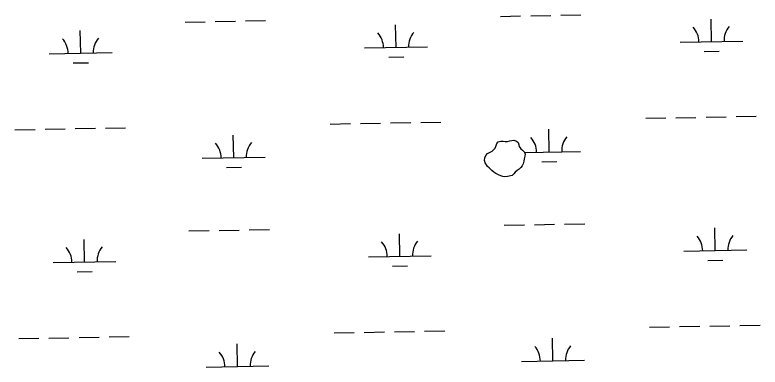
# Model space of a CAD drawing. Extents: x 3925854 to 3964121, y 224593 to 250589.
# Drawn here: x 3939085 to 3940271, y 233887 to 234447 of the extents above; entities that cross this region are included whole.
import ezdxf

# ---------------------------------------------------------------- set-up
doc = ezdxf.new("R2010")
doc.units = 0
doc.layers.add('V-TOPO-SHOR', color=7, linetype='Continuous')
doc.layers.add('V-WETL-SWMP', color=7, linetype='Continuous')

msp = doc.modelspace()

# ---------------------------------------------------------------- linework, layer by layer
at = {"layer": 'V-TOPO-SHOR'}
msp.add_lwpolyline([(3939868.805, 234189.931), (3939864.793, 234189.571), (3939861.483, 234190.306), (3939858.043, 234191.318), (3939854.743, 234192.743), (3939850.489, 234195.012), (3939847.198, 234196.991), (3939844.053, 234199.52), (3939841.869, 234201.621), (3939839.547, 234203.587), (3939837.227, 234205.83), (3939835.189, 234208.482), (3939833.299, 234211.824), (3939832.379, 234215.431), (3939832.572, 234219.576), (3939834.421, 234223.557), (3939836.809, 234226.429), (3939841.398, 234228.579), (3939844.466, 234230.613), (3939847.121, 234232.788), (3939848.949, 234235.251), (3939850.805, 234239.651), (3939851.954, 234242.815), (3939854.059, 234245.274), (3939858.077, 234246.051), (3939861.817, 234246.552), (3939865.124, 234245.956), (3939868.858, 234246.044), (3939872.462, 234246.827), (3939875.926, 234247.472), (3939878.973, 234247.984), (3939883.098, 234246.409), (3939885.555, 234244.027), (3939886.616, 234240.695), (3939887.405, 234237.643), (3939890.124, 234234.291), (3939892.861, 234232.181), (3939895.857, 234228.825), (3939896.92, 234225.495), (3939896.461, 234222.183), (3939895.578, 234218.185), (3939894.839, 234214.603), (3939893.954, 234210.469), (3939892.387, 234206.895), (3939890.28, 234204.298), (3939887.204, 234201.711), (3939883.999, 234199.682), (3939880.781, 234196.821), (3939878.672, 234194.085), (3939876.016, 234191.77), (3939868.805, 234189.931)], dxfattribs=at)
at = {"layer": 'V-WETL-SWMP'}
for p, q in [((3939857.711, 234445.062), (3939889.706, 234445.644)), ((3939905.703, 234445.934), (3939937.698, 234446.516)), ((3939953.695, 234446.807), (3939985.69, 234447.389)), ((3939355.886, 234435.937), (3939387.881, 234436.519)), ((3939403.878, 234436.81), (3939435.873, 234437.391)), ((3939451.87, 234437.682), (3939483.865, 234438.264)), ((3939691.519, 234395.602), (3939690.864, 234431.596)), ((3940193.344, 234404.727), (3940192.689, 234440.721)), ((3939189.694, 234386.477), (3939189.039, 234422.472)), ((3939641.527, 234394.693), (3939741.511, 234396.511)), ((3940143.352, 234403.818), (3940243.336, 234405.636)), ((3939139.702, 234385.568), (3939239.686, 234387.386)), ((3940181.626, 234389.08), (3940205.623, 234389.517)), ((3939177.976, 234370.831), (3939201.972, 234371.267)), ((3939679.801, 234379.956), (3939703.797, 234380.392)), ((3939730.852, 234276.227), (3939762.846, 234276.808)), ((3940088.701, 234282.733), (3940120.695, 234283.315)), ((3940136.693, 234283.606), (3940168.687, 234284.188)), ((3940184.685, 234284.479), (3940216.679, 234285.06)), ((3940232.677, 234285.351), (3940264.671, 234285.933)), ((3939085.05, 234264.484), (3939117.045, 234265.066)), ((3939133.042, 234265.357), (3939165.037, 234265.938)), ((3939181.035, 234266.229), (3939213.029, 234266.811)), ((3939229.027, 234267.102), (3939261.021, 234267.684)), ((3939586.875, 234273.609), (3939618.87, 234274.19)), ((3939634.868, 234274.481), (3939666.862, 234275.063)), ((3939682.86, 234275.354), (3939714.854, 234275.936)), ((3939935.057, 234229.189), (3939934.402, 234265.183)), ((3939433.232, 234220.065), (3939432.577, 234256.059)), ((3939850.805, 234239.65), (3939851.953, 234242.814)), ((3939851.953, 234242.814), (3939854.059, 234245.274)), ((3939854.059, 234245.274), (3939858.077, 234246.05)), ((3939858.077, 234246.05), (3939861.816, 234246.553)), ((3939861.816, 234246.553), (3939865.125, 234245.956)), ((3939865.125, 234245.956), (3939868.858, 234246.045)), ((3939868.858, 234246.045), (3939872.462, 234246.826)), ((3939872.462, 234246.826), (3939875.925, 234247.472)), ((3939875.925, 234247.472), (3939878.973, 234247.984)), ((3939878.973, 234247.984), (3939883.098, 234246.409)), ((3939883.098, 234246.409), (3939885.555, 234244.027)), ((3939885.555, 234244.027), (3939886.616, 234240.696)), ((3939841.398, 234228.58), (3939844.466, 234230.612)), ((3939844.466, 234230.612), (3939847.121, 234232.788)), ((3939847.121, 234232.788), (3939848.95, 234235.252)), ((3939848.95, 234235.252), (3939850.805, 234239.65)), ((3939886.616, 234240.696), (3939887.405, 234237.644)), ((3939887.405, 234237.644), (3939890.125, 234234.291)), ((3939890.125, 234234.291), (3939892.861, 234232.182)), ((3939892.861, 234232.182), (3939895.857, 234228.825)), ((3939895.967, 234228.478), (3939985.048, 234230.098)), ((3939383.24, 234219.156), (3939483.223, 234220.974)), ((3939832.378, 234215.431), (3939832.571, 234219.575)), ((3939832.571, 234219.575), (3939834.421, 234223.558)), ((3939834.421, 234223.558), (3939836.809, 234226.429)), ((3939836.809, 234226.429), (3939841.398, 234228.58)), ((3939895.578, 234218.186), (3939894.839, 234214.603)), ((3939896.46, 234222.183), (3939895.578, 234218.186)), ((3939895.857, 234228.825), (3939896.919, 234225.494)), ((3939896.919, 234225.494), (3939896.46, 234222.183)), ((3939833.298, 234211.825), (3939832.378, 234215.431)), ((3939835.189, 234208.483), (3939833.298, 234211.825)), ((3939837.227, 234205.83), (3939835.189, 234208.483)), ((3939839.546, 234203.588), (3939837.227, 234205.83)), ((3939892.388, 234206.895), (3939890.28, 234204.297)), ((3939893.955, 234210.468), (3939892.388, 234206.895)), ((3939894.839, 234214.603), (3939893.955, 234210.468)), ((3939923.339, 234213.543), (3939947.335, 234213.979)), ((3939421.514, 234204.418), (3939445.51, 234204.854)), ((3939841.87, 234201.622), (3939839.546, 234203.588)), ((3939844.053, 234199.52), (3939841.87, 234201.622)), ((3939847.199, 234196.99), (3939844.053, 234199.52)), ((3939850.49, 234195.012), (3939847.199, 234196.99)), ((3939854.744, 234192.744), (3939850.49, 234195.012)), ((3939878.673, 234194.085), (3939876.016, 234191.771)), ((3939880.782, 234196.821), (3939878.673, 234194.085)), ((3939883.999, 234199.681), (3939880.782, 234196.821)), ((3939887.205, 234201.712), (3939883.999, 234199.681)), ((3939890.28, 234204.297), (3939887.205, 234201.712)), ((3939858.042, 234191.318), (3939854.744, 234192.744)), ((3939861.484, 234190.305), (3939858.042, 234191.318)), ((3939864.792, 234189.57), (3939861.484, 234190.305)), ((3939868.805, 234189.931), (3939864.792, 234189.57)), ((3939876.016, 234191.771), (3939868.805, 234189.931)), ((3939863.759, 234112.442), (3939895.754, 234113.024)), ((3939911.751, 234113.314), (3939943.746, 234113.896)), ((3939959.743, 234114.187), (3939991.738, 234114.769)), ((3939361.934, 234103.317), (3939393.929, 234103.899)), ((3939409.926, 234104.19), (3939441.921, 234104.771)), ((3939457.918, 234105.062), (3939489.913, 234105.644)), ((3939697.567, 234062.982), (3939696.912, 234098.976)), ((3940199.392, 234072.107), (3940198.738, 234108.101)), ((3939195.742, 234053.857), (3939195.087, 234089.852)), ((3939647.575, 234062.073), (3939747.559, 234063.891)), ((3940149.4, 234071.198), (3940249.384, 234073.016)), ((3939145.75, 234052.948), (3939245.734, 234054.766)), ((3940187.675, 234056.46), (3940211.671, 234056.897)), ((3939685.849, 234047.336), (3939709.846, 234047.772)), ((3939184.024, 234038.211), (3939208.02, 234038.647)), ((3940094.749, 233950.113), (3940126.743, 233950.695)), ((3940142.741, 233950.986), (3940174.735, 233951.568)), ((3940190.733, 233951.859), (3940222.727, 233952.44)), ((3940238.725, 233952.731), (3940270.719, 233953.313)), ((3939139.091, 233932.737), (3939171.085, 233933.318)), ((3939187.083, 233933.609), (3939219.077, 233934.191)), ((3939235.075, 233934.482), (3939267.069, 233935.064)), ((3939592.924, 233940.989), (3939624.918, 233941.57)), ((3939640.916, 233941.861), (3939672.91, 233942.443)), ((3939688.908, 233942.734), (3939720.902, 233943.316)), ((3939736.9, 233943.607), (3939768.894, 233944.188)), ((3939941.105, 233896.569), (3939940.45, 233932.563)), ((3939091.098, 233931.864), (3939123.093, 233932.446)), ((3939439.28, 233887.444), (3939438.625, 233923.439)), ((3939891.113, 233895.66), (3939991.096, 233897.478)), ((3939389.288, 233886.535), (3939489.271, 233888.353))]:
    msp.add_line(p, q, dxfattribs=at)
for centre, start, end in [((3939746.744, 234397.081), 140.269876, 181.813534), ((3940138.102, 234404.197), 0.269879, 41.813537), ((3940248.569, 234406.206), 140.269876, 181.813534), ((3939134.451, 234385.948), 0.269879, 41.813537), ((3939244.919, 234387.957), 140.269876, 181.813534), ((3939636.276, 234395.073), 0.269879, 41.813537), ((3939990.282, 234230.668), 140.269876, 181.813534), ((3939377.989, 234219.535), 0.269879, 41.813537), ((3939488.457, 234221.544), 140.269876, 181.813534), ((3939879.814, 234228.66), 0.269879, 41.813537), ((3939752.792, 234064.461), 140.269876, 181.813534), ((3940144.15, 234071.577), 0.269879, 41.813537), ((3940254.617, 234073.586), 140.269876, 181.813534), ((3939140.499, 234053.328), 0.269879, 41.813537), ((3939250.967, 234055.337), 140.269876, 181.813534), ((3939642.325, 234062.453), 0.269879, 41.813537), ((3939384.037, 233886.915), 0.269879, 41.813537), ((3939494.505, 233888.924), 140.269876, 181.813534), ((3939885.862, 233896.04), 0.269879, 41.813537), ((3939996.33, 233898.048), 140.269876, 181.813534)]:
    msp.add_arc(centre, 35.246, start, end, dxfattribs=at)

doc.saveas('drawing.dxf')
